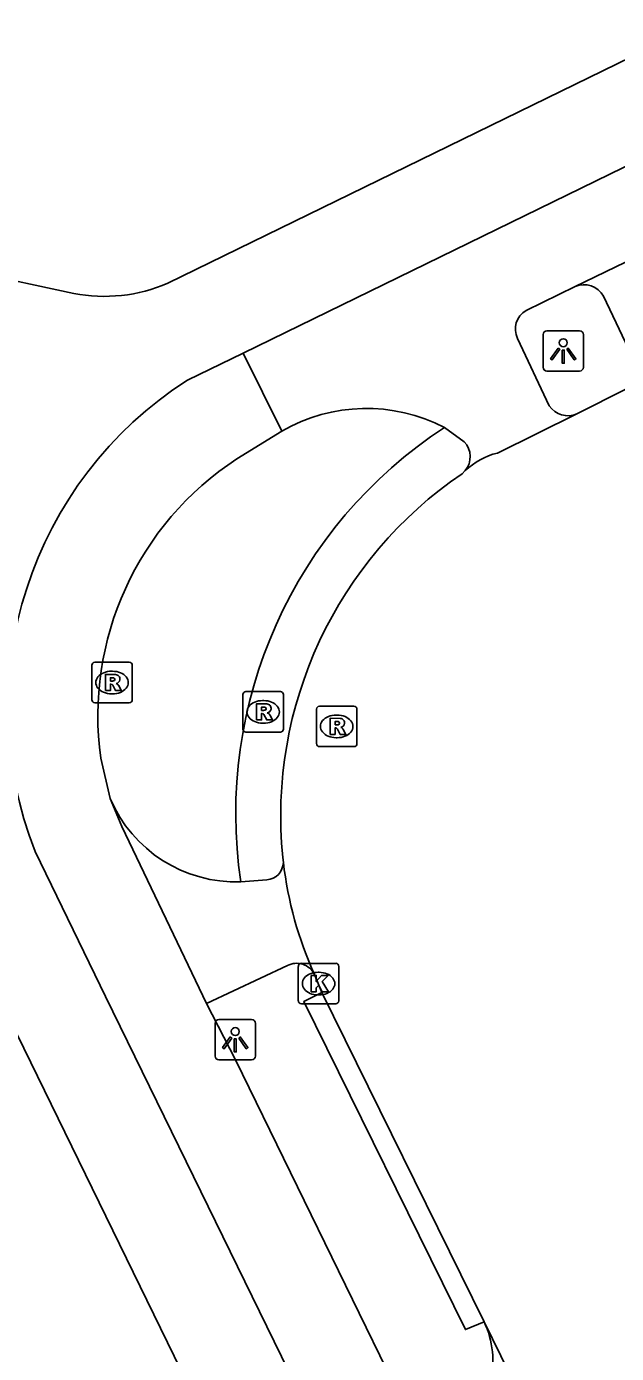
# Model space of a CAD drawing. Extents: x 160457 to 162082, y 388340 to 389736.
# Drawn here: x 160864.94 to 160879.52, y 389051.52 to 389084.3 of the extents above; entities that cross this region are included whole.
import ezdxf

# ---------------------------------------------------------------- set-up
doc = ezdxf.new("R2010")
doc.units = 0
for name, color, linetype in [('IMGEO_Fietspad_gesloten', 7, 'Continuous'), ('IMGEO_Kolk', 7, 'Continuous'), ('IMGEO_Lichtpunt', 7, 'Continuous'), ('IMGEO_Parkeervlak_open', 7, 'Continuous'), ('IMGEO_Rijbaan_lokaal_gesloten', 7, 'Continuous'), ('IMGEO_Rijbaan_lokaal_open', 7, 'Continuous'), ('IMGEO_Rioolput', 7, 'Continuous'), ('IMGEO_Verkeerseiland_open', 7, 'Continuous'), ('IMGEO_Voetpad_open', 7, 'Continuous')]:
    doc.layers.add(name, color=color, linetype=linetype)

msp = doc.modelspace()

# ---------------------------------------------------------------- linework, layer by layer
at = {"layer": 'IMGEO_Fietspad_gesloten'}
for points in [[(160945.498, 389112.928), (160870.289, 389076.234)], [(160878.495, 389077.876), (160878.733, 389077.992), (160881.51, 389079.336)], [(160877.286, 389077.286), (160878.495, 389077.876)], [(160877.855, 389074.932), (160877.071, 389076.594)], [(160870.289, 389076.234), (160868.911, 389075.561)], [(160871.246, 389074.304), (160870.289, 389076.234)], [(160869.388, 389060.169), (160867.294, 389064.536), (160867.005, 389065.231)], [(160865.149, 389063.924), (160866.884, 389060.338), (160896.406, 389000), (160929.271, 388932.792), (160931.346, 388928.541)], [(160875.541, 389047.648), (160870.1, 389058.774), (160869.388, 389060.169)]]:
    msp.add_lwpolyline(points, dxfattribs=at)
for centre, radius, start, end in [((160877.549, 389076.825), 0.531, 119.7142, 205.7664), ((160874.081, 389067.463), 9.607, 122.5536, 201.6166), ((160878.315, 389075.238), 0.552, 213.6775, 293.8343)]:
    msp.add_arc(centre, radius, start, end, dxfattribs=at)
at = {"layer": 'IMGEO_Kolk'}
for p, q in [((160871.654, 389060.233), (160871.654, 389061.085)), ((160871.729, 389061.159), (160872.581, 389061.159)), ((160872.655, 389061.085), (160872.655, 389060.233)), ((160872.142, 389060.939), (160872.167, 389060.939)), ((160872.165, 389060.379), (160872.14, 389060.379)), ((160872.581, 389060.159), (160871.729, 389060.159))]:
    msp.add_line(p, q, dxfattribs=at)
for points in [[(160871.654, 389060.233), (160871.654, 389061.085)], [(160871.729, 389061.159), (160872.581, 389061.159)], [(160872.655, 389061.085), (160872.655, 389060.233)], [(160871.975, 389060.859), (160872.098, 389060.859), (160872.098, 389060.708), (160872.228, 389060.859), (160872.392, 389060.859), (160872.246, 389060.708), (160872.399, 389060.459), (160872.247, 389060.459), (160872.162, 389060.623), (160872.098, 389060.556), (160872.098, 389060.459), (160871.975, 389060.459), (160871.975, 389060.859)], [(160872.581, 389060.159), (160871.729, 389060.159)]]:
    msp.add_lwpolyline(points, dxfattribs=at)
for centre, start, end in [((160871.731, 389061.083), 91.552, 178.448), ((160871.731, 389061.083), 91.552, 178.448), ((160872.579, 389061.083), 1.552, 88.448), ((160872.579, 389061.083), 1.552, 88.448), ((160871.731, 389060.235), 181.552, 268.448), ((160871.731, 389060.235), 181.552, 268.448), ((160872.579, 389060.235), 271.552, 358.448), ((160872.579, 389060.235), 271.552, 358.448)]:
    msp.add_arc(centre, 0.0765, start, end, dxfattribs=at)
for centre, major_axis, ratio, start_param, end_param in [((160872.141, 389060.659), (-0.387, 0.002), 0.722429, 4.712389, 7.853982), ((160872.166, 389060.659), (-0.39, 0.002), 0.717154, 1.570796, 4.712389)]:
    msp.add_ellipse(centre, major_axis=major_axis, ratio=ratio, start_param=start_param, end_param=end_param, dxfattribs=at)
at = {"layer": 'IMGEO_Lichtpunt'}
for p, q in [((160877.703, 389076.69), (160877.703, 389075.883)), ((160877.703, 389076.69), (160877.703, 389075.883)), ((160878.605, 389076.785), (160877.797, 389076.785)), ((160878.605, 389076.785), (160877.797, 389076.785)), ((160878.699, 389075.883), (160878.699, 389076.69)), ((160878.699, 389075.883), (160878.699, 389076.69)), ((160877.797, 389075.789), (160878.605, 389075.789)), ((160877.797, 389075.789), (160878.605, 389075.789)), ((160869.596, 389059.677), (160869.596, 389058.87)), ((160869.596, 389059.677), (160869.596, 389058.87)), ((160870.498, 389059.772), (160869.69, 389059.772)), ((160870.498, 389059.772), (160869.69, 389059.772)), ((160870.592, 389058.87), (160870.592, 389059.677)), ((160870.592, 389058.87), (160870.592, 389059.677)), ((160869.69, 389058.776), (160870.498, 389058.776)), ((160869.69, 389058.776), (160870.498, 389058.776))]:
    msp.add_line(p, q, dxfattribs=at)
for points in [[(160878.077, 389076.354), (160878.116, 389076.326), (160877.928, 389076.064), (160877.89, 389076.091), (160878.077, 389076.354)], [(160878.179, 389076.306), (160878.226, 389076.306), (160878.226, 389075.984), (160878.179, 389075.984), (160878.179, 389076.306)], [(160878.289, 389076.326), (160878.327, 389076.353), (160878.514, 389076.091), (160878.475, 389076.063), (160878.289, 389076.326)], [(160869.97, 389059.341), (160870.009, 389059.313), (160869.821, 389059.051), (160869.783, 389059.078), (160869.97, 389059.341)], [(160870.182, 389059.313), (160870.22, 389059.34), (160870.407, 389059.078), (160870.368, 389059.05), (160870.182, 389059.313)], [(160870.072, 389059.293), (160870.119, 389059.293), (160870.119, 389058.971), (160870.072, 389058.971), (160870.072, 389059.293)]]:
    msp.add_lwpolyline(points, dxfattribs=at)
for centre in [(160878.202, 389076.488), (160870.095, 389059.475)]:
    msp.add_circle(centre, 0.0994, dxfattribs=at)
for centre, start, end in [((160877.797, 389076.69), 90, 180), ((160877.797, 389076.69), 90, 180), ((160878.605, 389076.69), 0, 90), ((160878.605, 389076.69), 0, 90), ((160877.797, 389075.883), 180, 270), ((160877.797, 389075.883), 180, 270), ((160878.605, 389075.883), 270, 0), ((160878.605, 389075.883), 270, 360), ((160869.69, 389059.677), 90, 180), ((160869.69, 389059.677), 90, 180), ((160870.498, 389059.677), 0, 90), ((160870.498, 389059.677), 0, 90), ((160869.69, 389058.87), 180, 270), ((160869.69, 389058.87), 180, 270), ((160870.498, 389058.87), 270, 0), ((160870.498, 389058.87), 270, 360)]:
    msp.add_arc(centre, 0.0946, start, end, dxfattribs=at)
at = {"layer": 'IMGEO_Parkeervlak_open'}
msp.add_arc((160874.237, 389051.348), 2.225, 345.7125, 25.5658, dxfattribs=at)
at = {"layer": 'IMGEO_Rijbaan_lokaal_gesloten'}
for points in [[(160879.769, 389075.346), (160878.538, 389074.733)], [(160876.575, 389073.765), (160878.538, 389074.733)], [(160875.779, 389073.329), (160875.702, 389073.252)], [(160871.271, 389063.776), (160871.285, 389063.65)], [(160872.053, 389060.881), (160872.239, 389060.439)], [(160872.239, 389060.439), (160876.244, 389052.308)], [(160876.244, 389052.308), (160881.582, 389041.416), (160888.628, 389026.872), (160898.512, 389006.713), (160900.342, 389003.041)]]:
    msp.add_lwpolyline(points, dxfattribs=at)
for centre, radius, start, end in [((160877.013, 389072.02), 1.799, 104.0992, 133.3233), ((160881.418, 389064.805), 10.199, 124.0877, 185.7905), ((160880.499, 389064.715), 9.275, 186.5905, 204.4129)]:
    msp.add_arc(centre, radius, start, end, dxfattribs=at)
at = {"layer": 'IMGEO_Rijbaan_lokaal_open'}
for points in [[(160875.267, 389074.397), (160875.757, 389074.045)], [(160870.135, 389073.622), (160871.246, 389074.304)], [(160867.005, 389065.231), (160866.772, 389066.226)], [(160870.878, 389063.22), (160870.233, 389063.171)]]:
    msp.add_lwpolyline(points, dxfattribs=at)
for centre, radius, start, end in [((160873.341, 389070.679), 4.187, 62.6168, 120.0331), ((160881.503, 389064.859), 11.396, 123.1765, 188.5184), ((160875.357, 389073.674), 0.545, 320.719, 42.8008), ((160874.279, 389067.275), 7.58, 123.1402, 187.9567), ((160870.122, 389066.556), 3.387, 203.033, 271.8778), ((160870.838, 389063.665), 0.447, 275.0864, 358.0617)]:
    msp.add_arc(centre, radius, start, end, dxfattribs=at)
at = {"layer": 'IMGEO_Rioolput'}
for p, q in [((160866.549, 389067.669), (160866.549, 389068.521)), ((160866.624, 389068.595), (160867.476, 389068.595)), ((160867.55, 389068.521), (160867.55, 389067.669)), ((160867.037, 389068.375), (160867.062, 389068.375)), ((160870.359, 389067.87), (160871.211, 389067.87)), ((160867.476, 389067.595), (160866.624, 389067.595)), ((160867.06, 389067.815), (160867.035, 389067.815)), ((160870.284, 389066.944), (160870.284, 389067.796)), ((160870.772, 389067.65), (160870.797, 389067.65)), ((160871.285, 389067.796), (160871.285, 389066.944)), ((160872.176, 389067.512), (160873.028, 389067.512)), ((160872.101, 389066.586), (160872.101, 389067.438)), ((160872.589, 389067.292), (160872.614, 389067.292)), ((160873.102, 389067.438), (160873.102, 389066.586)), ((160871.211, 389066.87), (160870.359, 389066.87)), ((160870.795, 389067.09), (160870.77, 389067.09)), ((160872.612, 389066.732), (160872.587, 389066.732)), ((160873.028, 389066.512), (160872.176, 389066.512))]:
    msp.add_line(p, q, dxfattribs=at)
for points in [[(160866.549, 389067.669), (160866.549, 389068.521)], [(160866.624, 389068.595), (160867.476, 389068.595)], [(160867.55, 389068.521), (160867.55, 389067.669)], [(160867.138, 389068.293), (160866.886, 389068.295), (160866.886, 389067.895)], [(160867.064, 389068.214), (160867.01, 389068.214), (160867.01, 389068.133)], [(160866.886, 389067.895), (160867.01, 389067.895), (160867.01, 389068.057), (160867.021, 389068.057)], [(160867.01, 389068.133), (160867.062, 389068.133)], [(160867.068, 389068.028), (160867.139, 389067.895), (160867.279, 389067.895), (160867.214, 389068.021)], [(160870.359, 389067.87), (160871.211, 389067.87)], [(160867.476, 389067.595), (160866.624, 389067.595)], [(160870.284, 389066.944), (160870.284, 389067.796)], [(160870.873, 389067.568), (160870.621, 389067.57), (160870.621, 389067.17)], [(160871.285, 389067.796), (160871.285, 389066.944)], [(160872.176, 389067.512), (160873.028, 389067.512)], [(160870.621, 389067.17), (160870.745, 389067.17), (160870.745, 389067.332), (160870.756, 389067.332)], [(160870.799, 389067.489), (160870.745, 389067.489), (160870.745, 389067.408)], [(160870.745, 389067.408), (160870.797, 389067.408)], [(160870.803, 389067.303), (160870.874, 389067.17), (160871.014, 389067.17), (160870.949, 389067.296)], [(160872.101, 389066.586), (160872.101, 389067.438)], [(160872.69, 389067.21), (160872.438, 389067.212), (160872.438, 389066.812)], [(160873.102, 389067.438), (160873.102, 389066.586)], [(160871.211, 389066.87), (160870.359, 389066.87)], [(160872.438, 389066.812), (160872.562, 389066.812), (160872.562, 389066.974), (160872.573, 389066.974)], [(160872.616, 389067.131), (160872.562, 389067.131), (160872.562, 389067.05)], [(160872.562, 389067.05), (160872.614, 389067.05)], [(160872.62, 389066.945), (160872.691, 389066.812), (160872.831, 389066.812), (160872.766, 389066.938)], [(160873.028, 389066.512), (160872.176, 389066.512)]]:
    msp.add_lwpolyline(points, dxfattribs=at)
for centre, radius, start, end in [((160866.626, 389068.519), 0.0765, 91.552, 178.448), ((160866.626, 389068.519), 0.0765, 91.552, 178.448), ((160867.474, 389068.519), 0.0765, 1.552, 88.448), ((160867.474, 389068.519), 0.0765, 1.552, 88.448), ((160867.07, 389068.118), 0.0964, 77.0061, 93.1865), ((160867.084, 389068.175), 0.0378, 276.6634, 79.6772), ((160867.137, 389068.183), 0.109, 350.3612, 89.416), ((160867.135, 389068.183), 0.112, 277.5842, 350.9817), ((160867.02, 389068.004), 0.0533, 26.0293, 88.6989), ((160867.046, 389068.322), 0.19, 274.7715, 282.9687), ((160867.119, 389067.968), 0.108, 29.5134, 73.7905), ((160870.361, 389067.794), 0.0765, 91.552, 178.448), ((160870.361, 389067.794), 0.0765, 91.552, 178.448), ((160871.209, 389067.794), 0.0765, 1.552, 88.448), ((160871.209, 389067.794), 0.0765, 1.552, 88.448), ((160866.626, 389067.671), 0.0765, 181.552, 268.448), ((160866.626, 389067.671), 0.0765, 181.552, 268.448), ((160867.474, 389067.671), 0.0765, 271.552, 358.448), ((160867.474, 389067.671), 0.0765, 271.552, 358.448), ((160870.872, 389067.458), 0.109, 350.3612, 89.416), ((160872.178, 389067.436), 0.0765, 91.552, 178.448), ((160872.178, 389067.436), 0.0765, 91.552, 178.448), ((160873.026, 389067.436), 0.0765, 1.552, 88.448), ((160873.026, 389067.436), 0.0765, 1.552, 88.448), ((160870.755, 389067.279), 0.0533, 26.0293, 88.6989), ((160870.781, 389067.597), 0.19, 274.7715, 282.9687), ((160870.805, 389067.393), 0.0964, 77.0061, 93.1865), ((160870.819, 389067.45), 0.0378, 276.6634, 79.6772), ((160870.87, 389067.458), 0.112, 277.5842, 350.9817), ((160870.854, 389067.243), 0.108, 29.5134, 73.7905), ((160872.689, 389067.1), 0.109, 350.3612, 89.416), ((160870.361, 389066.946), 0.0765, 181.552, 268.448), ((160870.361, 389066.946), 0.0765, 181.552, 268.448), ((160871.209, 389066.946), 0.0765, 271.552, 358.448), ((160871.209, 389066.946), 0.0765, 271.552, 358.448), ((160872.572, 389066.921), 0.0533, 26.0293, 88.6989), ((160872.598, 389067.239), 0.19, 274.7715, 282.9687), ((160872.622, 389067.035), 0.0964, 77.0061, 93.1865), ((160872.636, 389067.092), 0.0378, 276.6634, 79.6772), ((160872.687, 389067.1), 0.112, 277.5842, 350.9817), ((160872.671, 389066.885), 0.108, 29.5134, 73.7905), ((160872.178, 389066.588), 0.0765, 181.552, 268.448), ((160872.178, 389066.588), 0.0765, 181.552, 268.448), ((160873.026, 389066.588), 0.0765, 271.552, 358.448), ((160873.026, 389066.588), 0.0765, 271.552, 358.448)]:
    msp.add_arc(centre, radius, start, end, dxfattribs=at)
for centre, major_axis, ratio, start_param, end_param in [((160867.036, 389068.095), (-0.387, 0.002), 0.722429, 4.712389, 7.853982), ((160867.061, 389068.095), (-0.39, 0.002), 0.717154, 1.570796, 4.712389), ((160870.771, 389067.37), (-0.387, 0.002), 0.722429, 4.712389, 7.853982), ((160870.796, 389067.37), (-0.39, 0.002), 0.717154, 1.570796, 4.712389), ((160872.588, 389067.012), (-0.387, 0.002), 0.722429, 4.712389, 7.853982), ((160872.613, 389067.012), (-0.39, 0.002), 0.717154, 1.570796, 4.712389)]:
    msp.add_ellipse(centre, major_axis=major_axis, ratio=ratio, start_param=start_param, end_param=end_param, dxfattribs=at)
at = {"layer": 'IMGEO_Verkeerseiland_open'}
msp.add_lwpolyline([(160872.239, 389060.439), (160871.791, 389060.219), (160875.785, 389052.111), (160876.244, 389052.308)], dxfattribs=at)
at = {"layer": 'IMGEO_Voetpad_open'}
for points in [[(160868.431, 389077.96), (160937.126, 389111.479)], [(160863.647, 389078.231), (160866.103, 389077.708)], [(160879.194, 389077.636), (160879.971, 389076.01)], [(160862.667, 389063.549), (160891.208, 389005.138)], [(160871.383, 389061.104), (160869.388, 389060.169)]]:
    msp.add_lwpolyline(points, dxfattribs=at)
for centre, radius, start, end in [((160866.862, 389081.573), 3.939, 258.8872, 293.469), ((160878.715, 389077.379), 0.543, 28.2007, 113.8997), ((160871.61, 389060.667), 0.493, 25.8019, 117.3796)]:
    msp.add_arc(centre, radius, start, end, dxfattribs=at)

doc.saveas('drawing.dxf')
